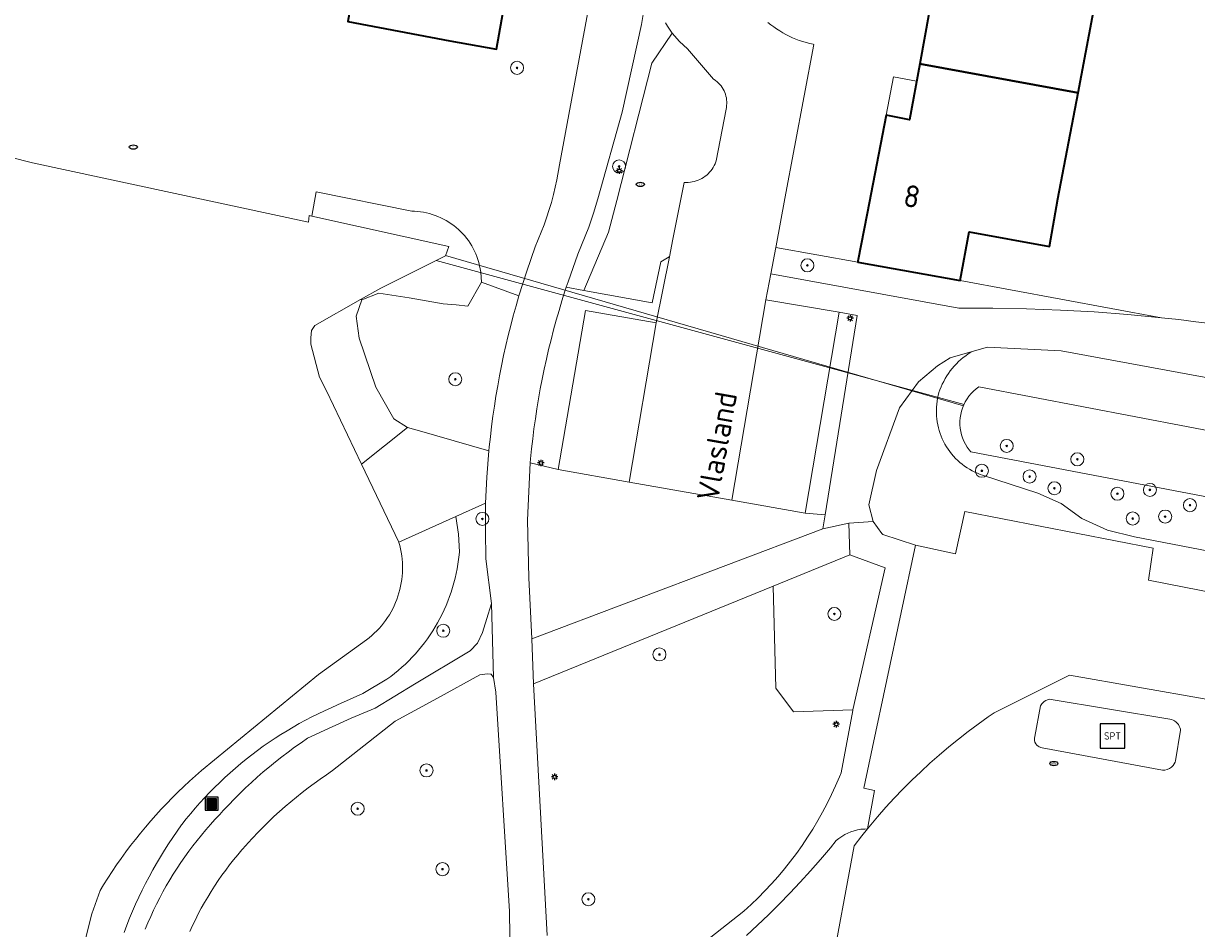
# Model space of a CAD drawing. Header units: metres. Extents: x 152610 to 160096, y 456114 to 462495.
# Tile 263 of 656: x 157255 to 157327, y 460175 to 460230. Entities that reach past the tile are written whole.
import ezdxf
from ezdxf.enums import TextEntityAlignment as Align

# ---------------------------------------------------------------- set-up
doc = ezdxf.new("R2010")
doc.units = ezdxf.units.M
doc.header["$LTSCALE"] = 0.5
doc.layers.get('0').update_dxf_attribs({"linetype": 'CONTINUOUS'})
for name, color, linetype, lineweight in [('B-PV-GK-BESCHOEIING-G', 251, 'GK-BESCHOEIING-SO', 18), ('B-PV-GR-BEPLANTING_CULTUUR_BOSPLANTSOEN-GV', 251, 'CONTINUOUS', 18), ('B-PV-GR-BEPLANTING_CULTUUR_HEESTERS-GV', 251, 'CONTINUOUS', 18), ('B-PV-GR-BEPLANTING_CULTUUR_ROOS-GV', 251, 'CONTINUOUS', 18), ('B-PV-GR-BOOM-S', 251, 'CONTINUOUS', 25), ('B-PV-GR-HAAG-GV', 251, 'CONTINUOUS', 13), ('B-PV-GW-TALUD_KRUIN-G', 251, 'CONTINUOUS', 18), ('B-PV-IE-MEUBILAIR-S', 251, 'CONTINUOUS', 25), ('B-PV-IE-MEUBILAIR_WEGMEUBILAIR-S', 251, 'CONTINUOUS', 25), ('B-PV-IE-MEUBILAIR_WEGMEUBILAIR_AFVALBAK-S', 251, 'CONTINUOUS', 25), ('B-PV-IE-TERREINAFSCHEIDING_KUNSTMATIG_HEKWERK-G', 251, 'IE-TERREINAFSCHEIDING_KUNSTMATIG-SO', 18), ('B-PV-KW-KUNSTWERK_DUIKER-G', 251, 'CONTINUOUS', 18), ('B-PV-OG-BEBOUWING-GV', 6, 'CONTINUOUS', 35), ('B-PV-OG-BEBOUWING-T18', 1, 'CONTINUOUS', 18), ('B-PV-OG-BEBOUWING_SCHUUR-GV', 251, 'CONTINUOUS', 18), ('B-PV-OG-TERREIN_BEGROEID-GV', 251, 'CONTINUOUS', 18), ('B-PV-OG-TOPOGRAFIE-T18', 1, 'CONTINUOUS', 18), ('B-PV-OG-WATER_SLOOT-GV', 251, 'CONTINUOUS', 18), ('B-PV-VH-GESLOTENVERHARDING_ASFALT-GV', 251, 'CONTINUOUS', 18), ('B-PV-VH-GESLOTENVERHARDING_KUNSTSTOF-GV', 251, 'CONTINUOUS', 18), ('B-PV-VH-HALFVERHARDING_GRAVEL-GV', 251, 'CONTINUOUS', 18), ('B-PV-VH-ONVERHARD_ZAND-GV', 251, 'CONTINUOUS', 18), ('B-PV-VH-OPENVERHARDING_STRAATBAKSTEEN-GV', 251, 'CONTINUOUS', 18), ('B-PV-VH-OPENVERHARDING_TEGEL-GV', 251, 'CONTINUOUS', 18)]:
    doc.layers.add(name, color=color, linetype=linetype, lineweight=lineweight)
doc.styles.add('NLCS-ISO', font='NLCS-ISO.ttf')
doc.styles.add('NLCS-ISO-M750-T18', font='NLCS-ISO.ttf', dxfattribs={"height": 1.35})
doc.linetypes.add('GK-BESCHOEIING-SO', pattern='A,18,-3,[1,NLCS.SHX,S=0.6,R=0,X=0,Y=0],-3', length=24)
doc.linetypes.add('IE-TERREINAFSCHEIDING_KUNSTMATIG-SO', pattern='A,4,[82,NLCS.SHX,S=0.75,R=90,X=0,Y=0],4,-2', length=10)

# ---------------------------------------------------------------- blocks, each defined once
blk = doc.blocks.new('SIE-WEG_AFVALBAK-SO')
h = blk.add_hatch(color=256)
h.dxf.hatch_style = 1
h.paths.add_polyline_path([(-1.5, -1.5), (1.5, -1.5), (1.5, 1.5), (-1.5, 1.5)])
for points in [[(-2, -2), (2, -2), (2, 2), (-2, 2)], [(-1.5, -1.5), (1.5, -1.5), (1.5, 1.5), (-1.5, 1.5)]]:
    blk.add_lwpolyline(points, close=True)
blk = doc.blocks.new('SIE-MEUBILAIR_PAAL_LICHTMAST-SO')
for points in [[(-0.62, 0), (-1, 0)], [(-0.71, 0.71), (-0.44, 0.44)], [(0, 1), (0, 0.62)], [(0.44, 0.44), (0.71, 0.71)], [(1, 0), (0.62, 0)], [(-0.71, -0.71), (-0.44, -0.44)], [(0, -0.62), (0, -1)], [(0.44, -0.44), (0.71, -0.71)]]:
    blk.add_lwpolyline(points)
blk.add_circle((0, 0), 0.5)
blk = doc.blocks.new('SIE-MEUBILAIR_PUT_RIOOLPUT-SO')
blk.add_ellipse((0, 0), major_axis=(1.25, 0), ratio=0.54)
at = {"style": 'NLCS-ISO'}
blk.add_text('ri', height=0.75, dxfattribs=at).set_placement((-0.04, 0.07), align=Align.MIDDLE_CENTER)
blk = doc.blocks.new('SIE-MEUBILAIR_PUT_KOLK-SO')
blk.add_ellipse((0, 0), major_axis=(1.25, 0), ratio=0.54)
at = {"style": 'NLCS-ISO'}
blk.add_text('klk', height=0.75, dxfattribs=at).set_placement((0.03, 0), align=Align.MIDDLE_CENTER)
blk = doc.blocks.new('SIE-WEG_SPEELTOESTEL-SO')
at = {"flags": 128}
blk.add_lwpolyline([(-3.75, -3.75), (3.75, -3.75), (3.75, 3.75), (-3.75, 3.75)], close=True, dxfattribs=at)
at = {"style": 'NLCS-ISO'}
blk.add_text('SPT', height=2.25, dxfattribs=at).set_placement((0, 0), align=Align.MIDDLE_CENTER)
blk = doc.blocks.new('SGR-BOOM_GBKN-SO')
at = {"linetype": 'ByBlock', "lineweight": 18}
h = blk.add_hatch(color=0, dxfattribs=at)
h.dxf.hatch_style = 1
edge = h.paths.add_edge_path()
edge.add_arc((0, 0), 0.25, 0, 360)
at = {"color": 0, "linetype": 'ByBlock', "lineweight": 18}
for radius in [2, 0.25]:
    blk.add_circle((0, 0), radius, dxfattribs=at)
at = {"color": 0, "linetype": 'ByBlock', "lineweight": 18, "style": 'NLCS-ISO'}
blk.add_attdef('SOORT', (2.5, 0), '', height=1.5, dxfattribs=at)

msp = doc.modelspace()

# ---------------------------------------------------------------- linework, layer by layer
at = {"layer": 'B-PV-GK-BESCHOEIING-G', "flags": 128}
msp.add_lwpolyline([(157360.86, 460194.75), (157360.993, 460194.801), (157361.172, 460194.886), (157361.343, 460194.986), (157361.505, 460195.099), (157361.658, 460195.225), (157361.8, 460195.363), (157361.931, 460195.512), (157362.049, 460195.671), (157362.154, 460195.839), (157362.245, 460196.014), (157362.322, 460196.197), (157362.384, 460196.385), (157362.43, 460196.578), (157362.46, 460196.774), (157362.475, 460196.971), (157362.474, 460197.169), (157362.456, 460197.367), (157362.423, 460197.562), (157362.374, 460197.754), (157362.31, 460197.941), (157362.231, 460198.123), (157362.138, 460198.297), (157362.03, 460198.464), (157361.91, 460198.621), (157313.825, 460207.799), (157313.66, 460207.674), (157313.504, 460207.536), (157313.36, 460207.387), (157313.227, 460207.227), (157313.108, 460207.057), (157313.001, 460206.879), (157312.909, 460206.693), (157312.831, 460206.501), (157312.768, 460206.303), (157312.721, 460206.101), (157312.69, 460205.895), (157312.674, 460205.688), (157312.674, 460205.481), (157312.691, 460205.274), (157312.723, 460205.069), (157312.771, 460204.867), (157312.834, 460204.669), (157312.912, 460204.477), (157313.005, 460204.291), (157313.112, 460204.113), (157313.232, 460203.944), (157313.336, 460203.82)], close=True, dxfattribs=at)
at = {"layer": 'B-PV-GR-BEPLANTING_CULTUUR_BOSPLANTSOEN-GV', "flags": 128}
for points in [[(157279.093, 460218.552), (157273.231, 460219.744), (157272.962, 460218.259), (157281.364, 460216.385), (157281.157, 460215.825), (157277.19, 460213.85), (157275.962, 460213.154), (157276.037, 460213.122), (157277.066, 460213.536), (157278.926, 460213.251), (157281.016, 460212.882), (157281.803, 460212.811), (157282.517, 460212.747), (157283.358, 460214.213), (157283.324, 460214.823), (157283.2, 460215.421), (157283.146, 460215.598), (157283.084, 460215.773), (157283.015, 460215.945), (157282.938, 460216.114), (157282.854, 460216.279), (157282.763, 460216.441), (157282.666, 460216.599), (157282.561, 460216.752), (157282.45, 460216.9), (157282.333, 460217.044), (157282.209, 460217.182), (157282.08, 460217.315), (157281.945, 460217.443), (157281.805, 460217.564), (157281.66, 460217.679), (157281.51, 460217.788), (157281.355, 460217.89), (157281.196, 460217.986), (157281.033, 460218.074), (157280.866, 460218.155), (157280.696, 460218.23), (157280.523, 460218.296), (157280.348, 460218.356), (157280.169, 460218.407), (157279.989, 460218.451), (157279.807, 460218.487), (157279.624, 460218.515), (157279.44, 460218.536), (157279.255, 460218.548)], [(157276.037, 460213.122), (157275.962, 460213.154), (157273.153, 460211.561), (157272.946, 460211.246), (157272.913, 460210.792), (157272.915, 460210.408), (157273.449, 460208.387), (157273.876, 460207.55), (157276.017, 460203.058), (157278.838, 460205.301), (157277.99, 460205.848), (157276.89, 460207.78), (157275.861, 460210.773), (157275.682, 460212.131)], [(157279.559, 460205.094), (157278.838, 460205.301), (157276.017, 460203.058), (157278.294, 460198.282), (157281.791, 460199.856), (157283.619, 460200.679), (157283.692, 460202.276), (157283.816, 460203.87)]]:
    msp.add_lwpolyline(points, close=True, dxfattribs=at)
for points in [[(157350.128, 460193.454), (157323.372, 460198.605), (157321.707, 460199.026), (157320.142, 460199.733), (157318.879, 460200.655), (157317.449, 460201.287), (157314.055, 460202.389), (157313.917, 460202.437), (157313.748, 460202.504), (157313.583, 460202.578), (157313.42, 460202.66), (157313.262, 460202.748), (157313.107, 460202.843), (157312.957, 460202.946), (157312.811, 460203.054), (157312.671, 460203.169), (157312.535, 460203.29), (157312.405, 460203.417), (157312.281, 460203.549), (157312.163, 460203.687), (157312.051, 460203.83), (157311.945, 460203.977), (157311.846, 460204.13), (157311.754, 460204.286), (157311.668, 460204.446), (157311.59, 460204.61), (157311.519, 460204.777), (157311.456, 460204.948), (157311.4, 460205.12), (157311.352, 460205.295), (157311.311, 460205.472), (157311.278, 460205.651), (157311.254, 460205.831), (157311.237, 460206.012), (157311.228, 460206.193), (157311.227, 460206.375), (157311.234, 460206.556), (157311.249, 460206.737), (157311.273, 460206.917), (157311.304, 460207.096), (157311.342, 460207.273), (157311.389, 460207.449), (157311.446, 460207.613), (157311.515, 460207.79), (157311.592, 460207.964), (157311.676, 460208.134), (157311.767, 460208.301), (157311.865, 460208.464), (157311.97, 460208.622), (157312.081, 460208.776), (157312.199, 460208.925), (157312.322, 460209.069), (157312.452, 460209.208), (157312.588, 460209.341), (157312.729, 460209.468), (157312.875, 460209.589), (157313.026, 460209.704), (157313.182, 460209.812), (157313.343, 460209.914), (157313.428, 460209.963), (157312.078, 460209.579), (157311.291, 460209.087), (157310.131, 460208.103), (157308.974, 460206.519), (157307.566, 460202.677), (157307.088, 460200.57), (157307.356, 460199.557), (157307.887, 460198.808), (157307.957, 460198.765), (157309.956, 460198.111), (157312.396, 460197.568), (157312.975, 460200.16), (157324.513, 460197.921), (157324.219, 460195.956), (157341.504, 460192.58)], [(157338.937, 460206.306), (157318.876, 460209.995), (157314.367, 460210.23), (157313.428, 460209.963), (157313.343, 460209.914), (157313.182, 460209.812), (157313.026, 460209.704), (157312.875, 460209.589), (157312.729, 460209.468), (157312.588, 460209.341), (157312.452, 460209.208), (157312.322, 460209.069), (157312.199, 460208.925), (157312.081, 460208.776), (157311.97, 460208.622), (157311.865, 460208.464), (157311.767, 460208.301), (157311.676, 460208.134), (157311.592, 460207.964), (157311.515, 460207.79), (157311.446, 460207.613), (157311.389, 460207.449), (157311.342, 460207.273), (157311.304, 460207.096), (157311.273, 460206.917), (157311.249, 460206.737), (157311.234, 460206.556), (157311.227, 460206.375), (157311.228, 460206.193), (157311.237, 460206.012), (157311.254, 460205.831), (157311.278, 460205.651), (157311.311, 460205.472), (157311.352, 460205.295), (157311.4, 460205.12), (157311.456, 460204.948), (157311.519, 460204.777), (157311.59, 460204.61), (157311.668, 460204.446), (157311.754, 460204.286), (157311.846, 460204.13), (157311.945, 460203.977), (157312.051, 460203.83), (157312.163, 460203.687), (157312.281, 460203.549), (157312.405, 460203.417), (157312.535, 460203.29), (157312.671, 460203.169), (157312.811, 460203.054), (157312.957, 460202.946), (157313.107, 460202.843), (157313.262, 460202.748), (157313.42, 460202.66), (157313.583, 460202.578), (157313.748, 460202.504), (157313.917, 460202.437), (157314.055, 460202.389), (157317.449, 460201.287), (157318.879, 460200.655), (157320.142, 460199.733), (157321.707, 460199.026), (157323.372, 460198.605), (157350.128, 460193.454)], [(157360.86, 460194.749), (157313.336, 460203.82), (157313.233, 460203.944), (157313.112, 460204.113), (157313.005, 460204.291), (157312.912, 460204.477), (157312.834, 460204.669), (157312.771, 460204.867), (157312.723, 460205.069), (157312.691, 460205.274), (157312.674, 460205.481), (157312.674, 460205.688), (157312.69, 460205.895), (157312.721, 460206.101), (157312.769, 460206.303), (157312.831, 460206.501), (157312.909, 460206.693), (157313.001, 460206.879), (157313.108, 460207.057), (157313.227, 460207.227), (157313.36, 460207.387), (157313.504, 460207.536), (157313.659, 460207.674), (157313.825, 460207.799), (157361.91, 460198.621)]]:
    msp.add_lwpolyline(points, dxfattribs=at)
at = {"layer": 'B-PV-GR-BEPLANTING_CULTUUR_HEESTERS-GV', "flags": 128}
msp.add_lwpolyline([(157293.813, 460233.927), (157293.159, 460229.984), (157291.987, 460224.609), (157290.5, 460219.312), (157290.224, 460218.444), (157289.94, 460217.579), (157289.274, 460215.919), (157288.67, 460214.235), (157288.56, 460213.902), (157289.643, 460213.705), (157291.153, 460217.262), (157291.651, 460219.204), (157293.808, 460227.61), (157295.054, 460229.462), (157295.005, 460229.527), (157294.875, 460229.707), (157294.751, 460229.892), (157294.635, 460230.081)], dxfattribs=at)
for points in [[(157312.681, 460214.308), (157306.411, 460215.438), (157301.391, 460216.341), (157301.089, 460214.725), (157312.613, 460212.622), (157314.685, 460212.62), (157316.757, 460212.579), (157318.827, 460212.5), (157320.896, 460212.382), (157322.962, 460212.225), (157325.025, 460212.03)], [(157306.371, 460212.162), (157305.283, 460212.371), (157303.196, 460200.053), (157304.415, 460199.967)], [(157288.056, 460202.743), (157286.352, 460203.146), (157286.176, 460199.628), (157286.26, 460196.107), (157286.451, 460192.366), (157304.275, 460199.093), (157304.415, 460199.967), (157303.196, 460200.053), (157298.693, 460200.853), (157292.407, 460201.97)]]:
    msp.add_lwpolyline(points, close=True, dxfattribs=at)
at = {"layer": 'B-PV-GR-BEPLANTING_CULTUUR_ROOS-GV', "flags": 128}
for points in [[(157295.491, 460228.954), (157295.054, 460229.462), (157293.808, 460227.61), (157291.651, 460219.204), (157291.153, 460217.262), (157289.643, 460213.705), (157293.819, 460212.944), (157294.356, 460215.453), (157294.869, 460215.765), (157294.878, 460215.768), (157295.094, 460216.851), (157295.787, 460220.321), (157295.91, 460220.316), (157296.034, 460220.319), (157296.157, 460220.33), (157296.279, 460220.348), (157296.4, 460220.375), (157296.519, 460220.409), (157296.635, 460220.451), (157296.748, 460220.501), (157296.858, 460220.557), (157296.964, 460220.621), (157297.065, 460220.691), (157297.162, 460220.768), (157297.254, 460220.851), (157297.34, 460220.94), (157297.42, 460221.034), (157297.494, 460221.133), (157297.561, 460221.236), (157297.622, 460221.344), (157297.675, 460221.455), (157297.721, 460221.57), (157297.745, 460221.639), (157298.343, 460224.799), (157298.366, 460224.913), (157298.382, 460225.028), (157298.389, 460225.144), (157298.389, 460225.26), (157298.38, 460225.376), (157298.364, 460225.491), (157298.34, 460225.605), (157298.308, 460225.716), (157298.268, 460225.826), (157298.221, 460225.932), (157298.167, 460226.035), (157298.105, 460226.133), (157298.038, 460226.228), (157297.963, 460226.317), (157297.883, 460226.401), (157297.797, 460226.48), (157297.706, 460226.552), (157297.611, 460226.618), (157297.575, 460226.64), (157295.98, 460228.496)], [(157308.1, 460196.705), (157305.918, 460197.51), (157301.231, 460195.599), (157301.387, 460189.338), (157302.468, 460187.889), (157306.111, 460188.009)]]:
    msp.add_lwpolyline(points, close=True, dxfattribs=at)
at = {"layer": 'B-PV-GR-HAAG-GV', "flags": 128}
msp.add_lwpolyline([(157294.067, 460211.708), (157294.878, 460215.768), (157294.356, 460215.453), (157293.819, 460212.944), (157289.643, 460213.705), (157288.56, 460213.902), (157288.477, 460213.649), (157288.291, 460213.061), (157288.113, 460212.47), (157287.942, 460211.877), (157287.779, 460211.282), (157287.624, 460210.684), (157287.477, 460210.085), (157287.337, 460209.484), (157287.205, 460208.881), (157287.082, 460208.276), (157286.966, 460207.67), (157286.857, 460207.063), (157286.757, 460206.454), (157286.665, 460205.844), (157286.58, 460205.233), (157286.503, 460204.62), (157286.435, 460204.007), (157286.374, 460203.393), (157286.352, 460203.146), (157288.056, 460202.743), (157289.738, 460212.483)], close=True, dxfattribs=at)
at = {"layer": 'B-PV-GW-TALUD_KRUIN-G', "flags": 128}
msp.add_lwpolyline([(157261.467, 460174.389), (157261.633, 460174.826), (157261.806, 460175.261), (157261.987, 460175.692), (157262.176, 460176.121), (157262.371, 460176.546), (157262.574, 460176.967), (157262.784, 460177.385), (157263.001, 460177.8), (157263.226, 460178.21), (157263.457, 460178.617), (157263.695, 460179.02), (157263.94, 460179.418), (157264.192, 460179.813), (157264.45, 460180.203), (157264.715, 460180.588), (157264.987, 460180.969), (157265.005, 460180.992), (157265.274, 460181.334), (157265.549, 460181.67), (157265.83, 460182.001), (157266.117, 460182.326), (157266.411, 460182.646), (157266.71, 460182.961), (157267.015, 460183.271), (157267.325, 460183.574), (157267.641, 460183.872), (157267.962, 460184.164), (157268.289, 460184.45), (157268.621, 460184.73), (157268.958, 460185.004), (157269.3, 460185.272), (157269.647, 460185.533), (157269.999, 460185.788), (157270.355, 460186.036), (157270.716, 460186.278), (157271.081, 460186.513), (157271.451, 460186.741), (157271.824, 460186.962), (157272.202, 460187.177), (157272.584, 460187.384), (157272.969, 460187.584), (157273.358, 460187.778), (157273.75, 460187.964), (157274.146, 460188.142), (157274.545, 460188.314), (157276.098, 460189.024), (157277.572, 460189.887), (157277.808, 460190.061), (157278.039, 460190.242), (157278.264, 460190.428), (157278.485, 460190.621), (157278.701, 460190.82), (157278.911, 460191.024), (157279.115, 460191.234), (157279.313, 460191.45), (157279.505, 460191.671), (157279.692, 460191.897), (157279.872, 460192.128), (157280.046, 460192.364), (157280.213, 460192.605), (157280.373, 460192.85), (157280.527, 460193.1), (157280.674, 460193.353), (157280.814, 460193.611), (157280.947, 460193.872), (157281.073, 460194.136), (157281.191, 460194.404), (157281.302, 460194.676), (157281.406, 460194.95), (157281.502, 460195.227), (157281.591, 460195.506), (157281.671, 460195.788), (157281.745, 460196.071), (157281.81, 460196.357), (157281.867, 460196.644), (157281.917, 460196.933), (157281.959, 460197.223), (157281.993, 460197.514), (157282.01, 460197.697), (157281.947, 460198.781), (157281.791, 460199.856)], dxfattribs=at)
at = {"layer": 'B-PV-IE-TERREINAFSCHEIDING_KUNSTMATIG_HEKWERK-G', "flags": 128}
msp.add_lwpolyline([(157406.169, 460189.489), (157377.183, 460195.166), (157370.912, 460196.394), (157370.74, 460195.516), (157365.909, 460195.032), (157350.128, 460193.454), (157346.418, 460193.083), (157341.504, 460192.58), (157332.705, 460191.679), (157331.933, 460187.934), (157319.392, 460190.15), (157314.768, 460187.838), (157314.41, 460187.591), (157313.788, 460187.149), (157313.176, 460186.693), (157312.574, 460186.225), (157311.982, 460185.744), (157311.4, 460185.251), (157310.828, 460184.746), (157310.267, 460184.229), (157309.717, 460183.701), (157309.178, 460183.161), (157308.651, 460182.61), (157308.135, 460182.048), (157307.631, 460181.475), (157307.001, 460180.723)], dxfattribs=at)
at = {"layer": 'B-PV-KW-KUNSTWERK_DUIKER-G', "flags": 128}
for points in [[(157312.923, 460206.721), (157280.578, 460215.537)], [(157312.883, 460206.629), (157281.163, 460215.842)]]:
    msp.add_lwpolyline(points, dxfattribs=at)
at = {"layer": 'B-PV-OG-BEBOUWING-GV', "flags": 128}
for points in [[(157286.237, 460239.587), (157280.419, 460240.682), (157280.111, 460239.255), (157276.951, 460239.85), (157275.182, 460230.163), (157281.431, 460228.989), (157284.274, 460228.476), (157285.209, 460233.66)], [(157321.068, 460231.89), (157303.404, 460235.147), (157302.87, 460232.201), (157310.794, 460230.743), (157310.209, 460227.579), (157319.906, 460225.797)], [(157319.906, 460225.797), (157310.209, 460227.579), (157309.573, 460224.143), (157308.147, 460224.438), (157306.986, 460218.423), (157306.422, 460215.497), (157306.411, 460215.438), (157312.681, 460214.308), (157313.231, 460217.286), (157318.164, 460216.39), (157318.668, 460219.307)]]:
    msp.add_lwpolyline(points, close=True, dxfattribs=at)
at = {"layer": 'B-PV-OG-BEBOUWING_SCHUUR-GV', "flags": 128}
msp.add_lwpolyline([(157310.014, 460226.525), (157308.599, 460226.781), (157308.147, 460224.438), (157309.573, 460224.143)], close=True, dxfattribs=at)
at = {"layer": 'B-PV-OG-TERREIN_BEGROEID-GV', "flags": 128}
msp.add_lwpolyline([(157285.657, 460213.366), (157283.358, 460214.213), (157282.517, 460212.747), (157281.803, 460212.811), (157281.016, 460212.882), (157278.926, 460213.251), (157277.066, 460213.536), (157276.037, 460213.122), (157275.682, 460212.131), (157275.861, 460210.773), (157276.89, 460207.78), (157277.99, 460205.848), (157278.838, 460205.301), (157279.559, 460205.094), (157283.816, 460203.87), (157283.84, 460204.117), (157283.906, 460204.743), (157283.98, 460205.368), (157284.062, 460205.992), (157284.151, 460206.615), (157284.249, 460207.237), (157284.355, 460207.857), (157284.468, 460208.476), (157284.589, 460209.094), (157284.719, 460209.709), (157284.856, 460210.324), (157285, 460210.936), (157285.153, 460211.547), (157285.313, 460212.155), (157285.481, 460212.762)], close=True, dxfattribs=at)
for points in [[(157262.766, 460174.589), (157262.928, 460174.978), (157263.098, 460175.363), (157263.275, 460175.745), (157263.459, 460176.124), (157263.65, 460176.499), (157263.849, 460176.87), (157264.054, 460177.238), (157264.266, 460177.601), (157264.486, 460177.96), (157264.712, 460178.315), (157264.945, 460178.666), (157265.184, 460179.013), (157265.43, 460179.354), (157265.683, 460179.691), (157265.941, 460180.023), (157266.206, 460180.351), (157266.477, 460180.673), (157266.755, 460180.989), (157267.038, 460181.301), (157267.327, 460181.607), (157267.543, 460181.843), (157267.877, 460182.198), (157268.216, 460182.548), (157268.562, 460182.892), (157268.913, 460183.231), (157269.269, 460183.563), (157269.631, 460183.89), (157269.998, 460184.211), (157270.37, 460184.525), (157270.748, 460184.834), (157271.13, 460185.136), (157271.518, 460185.432), (157271.91, 460185.722), (157272.307, 460186.005), (157272.708, 460186.281), (157273.992, 460186.884), (157275.378, 460187.512), (157276.86, 460188.13), (157279.261, 460189.581), (157282.666, 460191.638), (157283.116, 460192.104), (157283.433, 460192.749), (157283.782, 460193.884), (157283.981, 460194.53), (157283.637, 460197.261), (157283.599, 460198.97), (157283.619, 460200.679), (157281.791, 460199.856), (157281.947, 460198.781), (157282.01, 460197.697), (157281.993, 460197.514), (157281.959, 460197.223), (157281.917, 460196.933), (157281.867, 460196.644), (157281.81, 460196.357), (157281.745, 460196.071), (157281.671, 460195.788), (157281.591, 460195.506), (157281.502, 460195.227), (157281.406, 460194.95), (157281.302, 460194.676), (157281.191, 460194.404), (157281.073, 460194.136), (157280.947, 460193.872), (157280.814, 460193.611), (157280.674, 460193.353), (157280.527, 460193.1), (157280.373, 460192.85), (157280.213, 460192.605), (157280.046, 460192.364), (157279.872, 460192.128), (157279.692, 460191.897), (157279.505, 460191.671), (157279.313, 460191.45), (157279.115, 460191.234), (157278.911, 460191.024), (157278.701, 460190.82), (157278.485, 460190.621), (157278.264, 460190.428), (157278.039, 460190.242), (157277.808, 460190.061), (157277.572, 460189.887), (157276.098, 460189.024), (157274.545, 460188.314), (157274.146, 460188.142), (157273.75, 460187.964), (157273.358, 460187.778), (157272.969, 460187.584), (157272.584, 460187.384), (157272.202, 460187.177), (157271.824, 460186.962), (157271.451, 460186.741), (157271.081, 460186.513), (157270.716, 460186.278), (157270.355, 460186.036), (157269.999, 460185.788), (157269.647, 460185.533), (157269.3, 460185.272), (157268.958, 460185.004), (157268.621, 460184.73), (157268.289, 460184.45), (157267.962, 460184.164), (157267.641, 460183.872), (157267.325, 460183.574), (157267.015, 460183.271), (157266.71, 460182.961), (157266.411, 460182.646), (157266.117, 460182.326), (157265.83, 460182.001), (157265.549, 460181.67), (157265.274, 460181.334), (157265.005, 460180.992), (157264.987, 460180.969), (157264.715, 460180.588), (157264.45, 460180.203), (157264.192, 460179.813), (157263.94, 460179.418), (157263.695, 460179.02), (157263.457, 460178.617), (157263.226, 460178.21), (157263.001, 460177.8), (157262.784, 460177.385), (157262.574, 460176.967), (157262.371, 460176.546), (157262.176, 460176.121), (157261.987, 460175.692), (157261.806, 460175.261), (157261.633, 460174.826), (157261.467, 460174.389)], [(157261.467, 460174.389), (157261.633, 460174.826), (157261.806, 460175.261), (157261.987, 460175.692), (157262.176, 460176.121), (157262.371, 460176.546), (157262.574, 460176.967), (157262.784, 460177.385), (157263.001, 460177.8), (157263.226, 460178.21), (157263.457, 460178.617), (157263.695, 460179.02), (157263.94, 460179.418), (157264.192, 460179.813), (157264.45, 460180.203), (157264.715, 460180.588), (157264.987, 460180.969), (157265.005, 460180.992), (157265.274, 460181.334), (157265.549, 460181.67), (157265.83, 460182.001), (157266.117, 460182.326), (157266.411, 460182.646), (157266.71, 460182.961), (157267.015, 460183.271), (157267.325, 460183.574), (157267.641, 460183.872), (157267.962, 460184.164), (157268.289, 460184.45), (157268.621, 460184.73), (157268.958, 460185.004), (157269.3, 460185.272), (157269.647, 460185.533), (157269.999, 460185.788), (157270.355, 460186.036), (157270.716, 460186.278), (157271.081, 460186.513), (157271.451, 460186.741), (157271.824, 460186.962), (157272.202, 460187.177), (157272.584, 460187.384), (157272.969, 460187.584), (157273.358, 460187.778), (157273.75, 460187.964), (157274.146, 460188.142), (157274.545, 460188.314), (157276.098, 460189.024), (157277.572, 460189.887), (157277.808, 460190.061), (157278.039, 460190.242), (157278.264, 460190.428), (157278.485, 460190.621), (157278.701, 460190.82), (157278.911, 460191.024), (157279.115, 460191.234), (157279.313, 460191.45), (157279.505, 460191.671), (157279.692, 460191.897), (157279.872, 460192.128), (157280.046, 460192.364), (157280.213, 460192.605), (157280.373, 460192.85), (157280.527, 460193.1), (157280.674, 460193.353), (157280.814, 460193.611), (157280.947, 460193.872), (157281.073, 460194.136), (157281.191, 460194.404), (157281.302, 460194.676), (157281.406, 460194.95), (157281.502, 460195.227), (157281.591, 460195.506), (157281.671, 460195.788), (157281.745, 460196.071), (157281.81, 460196.357), (157281.867, 460196.644), (157281.917, 460196.933), (157281.959, 460197.223), (157281.993, 460197.514), (157282.01, 460197.697), (157281.947, 460198.781), (157281.791, 460199.856), (157278.294, 460198.282), (157278.296, 460198.274), (157278.353, 460198.073), (157278.401, 460197.869), (157278.442, 460197.664), (157278.474, 460197.457), (157278.499, 460197.249), (157278.516, 460197.041), (157278.525, 460196.832), (157278.526, 460196.622), (157278.519, 460196.413), (157278.504, 460196.204), (157278.481, 460195.996), (157278.45, 460195.789), (157278.411, 460195.584), (157278.364, 460195.38), (157278.31, 460195.178), (157278.248, 460194.978), (157278.178, 460194.78), (157278.101, 460194.586), (157278.016, 460194.395), (157277.924, 460194.207), (157277.825, 460194.022), (157277.719, 460193.842), (157277.606, 460193.665), (157277.487, 460193.494), (157277.361, 460193.326), (157277.229, 460193.164), (157277.091, 460193.007), (157276.946, 460192.855), (157276.797, 460192.709), (157276.641, 460192.569), (157276.481, 460192.435), (157276.315, 460192.307), (157273.382, 460190.172), (157266.211, 460184.293), (157265.843, 460183.974), (157265.481, 460183.649), (157265.123, 460183.317), (157264.772, 460182.981), (157264.425, 460182.638), (157264.085, 460182.29), (157263.75, 460181.936), (157263.421, 460181.576), (157263.098, 460181.212), (157262.782, 460180.842), (157262.471, 460180.467), (157262.166, 460180.087), (157261.868, 460179.701), (157261.576, 460179.312), (157261.291, 460178.917), (157261.012, 460178.517), (157260.74, 460178.114), (157260.474, 460177.705), (157260.215, 460177.293), (157260.014, 460176.962), (157259.487, 460175.526), (157255.72, 460160.588)], [(157341.504, 460192.58), (157324.219, 460195.956), (157324.513, 460197.921), (157312.975, 460200.16), (157312.396, 460197.568), (157309.956, 460198.111), (157307.326, 460185.735), (157306.792, 460183.224), (157307.444, 460183.085), (157307.001, 460180.723), (157307.631, 460181.475), (157308.135, 460182.048), (157308.651, 460182.61), (157309.178, 460183.161), (157309.717, 460183.701), (157310.267, 460184.229), (157310.828, 460184.746), (157311.4, 460185.251), (157311.982, 460185.744), (157312.574, 460186.225), (157313.176, 460186.693), (157313.788, 460187.149), (157314.41, 460187.591), (157314.768, 460187.838), (157319.392, 460190.15), (157331.933, 460187.934)], [(157296.341, 460173.266), (157299.433, 460175.689), (157299.876, 460176.093), (157300.309, 460176.508), (157300.729, 460176.935), (157301.139, 460177.372), (157301.536, 460177.821), (157301.922, 460178.28), (157302.295, 460178.749), (157302.655, 460179.227), (157303.003, 460179.716), (157303.337, 460180.213), (157303.658, 460180.719), (157303.965, 460181.234), (157304.259, 460181.756), (157304.538, 460182.286), (157304.803, 460182.824), (157305.054, 460183.368), (157305.29, 460183.919), (157305.389, 460184.162), (157306.102, 460187.968), (157306.111, 460188.009), (157302.468, 460187.889), (157301.387, 460189.338), (157301.231, 460195.599), (157286.548, 460189.614), (157287.395, 460174.203)], [(157285.145, 460171.225), (157285.072, 460175.661), (157284.236, 460189.095), (157284.102, 460190.003), (157283.947, 460190.205), (157283.91, 460190.209), (157283.724, 460190.229), (157283.255, 460190.166), (157280.678, 460188.733), (157278.079, 460187.323), (157274.242, 460184.293), (157273.861, 460184.04), (157273.484, 460183.78), (157273.113, 460183.514), (157272.746, 460183.242), (157272.383, 460182.963), (157272.026, 460182.678), (157271.674, 460182.387), (157271.327, 460182.089), (157270.985, 460181.786), (157270.649, 460181.476), (157270.318, 460181.161), (157269.992, 460180.84), (157269.672, 460180.513), (157269.358, 460180.181), (157269.05, 460179.843), (157268.954, 460179.735), (157268.69, 460179.439), (157268.431, 460179.138), (157268.179, 460178.832), (157267.933, 460178.521), (157267.694, 460178.204), (157267.46, 460177.883), (157267.234, 460177.558), (157267.014, 460177.228), (157266.8, 460176.894), (157266.594, 460176.555), (157266.394, 460176.212), (157266.201, 460175.865), (157266.015, 460175.515), (157265.837, 460175.161), (157265.665, 460174.803), (157265.501, 460174.442)], [(157304.697, 460171.654), (157306.193, 460179.695), (157306.66, 460180.298), (157307.001, 460180.723), (157306.838, 460180.719), (157306.819, 460180.719), (157306.609, 460180.7), (157306.401, 460180.666), (157306.196, 460180.617), (157305.996, 460180.551), (157305.801, 460180.471), (157305.613, 460180.376), (157305.432, 460180.268), (157305.26, 460180.146), (157305.098, 460180.011), (157304.737, 460179.571), (157304.134, 460178.861), (157303.52, 460178.161), (157302.894, 460177.472), (157302.256, 460176.793), (157301.606, 460176.126), (157300.946, 460175.47), (157300.273, 460174.825), (157299.59, 460174.192)]]:
    msp.add_lwpolyline(points, dxfattribs=at)
at = {"layer": 'B-PV-OG-WATER_SLOOT-GV', "flags": 128}
for points in [[(157255.72, 460160.588), (157259.487, 460175.526), (157260.014, 460176.962), (157260.215, 460177.293), (157260.474, 460177.705), (157260.74, 460178.114), (157261.012, 460178.517), (157261.291, 460178.917), (157261.576, 460179.312), (157261.868, 460179.701), (157262.166, 460180.087), (157262.471, 460180.467), (157262.782, 460180.842), (157263.098, 460181.212), (157263.421, 460181.576), (157263.75, 460181.936), (157264.085, 460182.29), (157264.425, 460182.638), (157264.772, 460182.981), (157265.123, 460183.317), (157265.481, 460183.649), (157265.843, 460183.974), (157266.211, 460184.293), (157273.382, 460190.172), (157276.315, 460192.307), (157276.481, 460192.435), (157276.641, 460192.569), (157276.797, 460192.709), (157276.946, 460192.855), (157277.091, 460193.007), (157277.229, 460193.164), (157277.361, 460193.326), (157277.487, 460193.494), (157277.606, 460193.665), (157277.719, 460193.842), (157277.825, 460194.022), (157277.924, 460194.207), (157278.016, 460194.395), (157278.101, 460194.586), (157278.178, 460194.78), (157278.248, 460194.978), (157278.31, 460195.178), (157278.364, 460195.38), (157278.411, 460195.584), (157278.45, 460195.789), (157278.481, 460195.996), (157278.504, 460196.204), (157278.519, 460196.413), (157278.526, 460196.622), (157278.525, 460196.832), (157278.516, 460197.041), (157278.499, 460197.249), (157278.474, 460197.457), (157278.442, 460197.664), (157278.401, 460197.869), (157278.353, 460198.073), (157278.296, 460198.274), (157278.294, 460198.282), (157276.017, 460203.058), (157273.876, 460207.55), (157273.449, 460208.387), (157272.915, 460210.408), (157272.913, 460210.792), (157272.946, 460211.246), (157273.153, 460211.561), (157275.962, 460213.154), (157277.19, 460213.85), (157281.157, 460215.825), (157281.364, 460216.385), (157272.962, 460218.259), (157272.804, 460218.294), (157272.771, 460217.875), (157255.863, 460221.521), (157254.484, 460221.856)], [(157361.91, 460198.621), (157313.825, 460207.799), (157313.659, 460207.674), (157313.504, 460207.536), (157313.36, 460207.387), (157313.227, 460207.227), (157313.108, 460207.057), (157313.001, 460206.879), (157312.909, 460206.693), (157312.831, 460206.501), (157312.769, 460206.303), (157312.721, 460206.101), (157312.69, 460205.895), (157312.674, 460205.688), (157312.674, 460205.481), (157312.691, 460205.274), (157312.723, 460205.069), (157312.771, 460204.867), (157312.834, 460204.669), (157312.912, 460204.477), (157313.005, 460204.291), (157313.112, 460204.113), (157313.233, 460203.944), (157313.336, 460203.82), (157360.86, 460194.749)]]:
    msp.add_lwpolyline(points, dxfattribs=at)
at = {"layer": 'B-PV-VH-GESLOTENVERHARDING_ASFALT-GV', "flags": 128}
for points in [[(157292.534, 460245.083), (157288.151, 460221.384), (157287.985, 460220.472), (157287.776, 460219.568), (157287.712, 460219.326), (157287.645, 460219.085), (157287.201, 460217.711), (157286.657, 460216.373), (157286.133, 460214.878), (157285.657, 460213.366), (157285.481, 460212.762), (157285.313, 460212.155), (157285.153, 460211.547), (157285, 460210.936), (157284.856, 460210.324), (157284.719, 460209.709), (157284.589, 460209.094), (157284.468, 460208.476), (157284.355, 460207.857), (157284.249, 460207.237), (157284.151, 460206.615), (157284.062, 460205.992), (157283.98, 460205.368), (157283.906, 460204.743), (157283.84, 460204.117), (157283.816, 460203.87), (157283.692, 460202.276), (157283.619, 460200.679), (157283.599, 460198.97), (157283.637, 460197.261), (157283.981, 460194.53), (157284.102, 460190.003), (157284.236, 460189.095), (157285.072, 460175.661), (157285.145, 460171.225)], [(157287.395, 460174.203), (157286.548, 460189.614), (157286.451, 460192.366), (157286.26, 460196.107), (157286.176, 460199.628), (157286.352, 460203.146), (157286.374, 460203.393), (157286.435, 460204.007), (157286.503, 460204.62), (157286.58, 460205.233), (157286.665, 460205.844), (157286.757, 460206.454), (157286.857, 460207.063), (157286.966, 460207.67), (157287.082, 460208.276), (157287.205, 460208.881), (157287.337, 460209.484), (157287.477, 460210.085), (157287.624, 460210.684), (157287.779, 460211.282), (157287.942, 460211.877), (157288.113, 460212.47), (157288.291, 460213.061), (157288.477, 460213.649), (157288.56, 460213.902), (157288.67, 460214.235), (157289.274, 460215.919), (157289.94, 460217.579), (157290.224, 460218.444), (157290.5, 460219.312), (157291.987, 460224.609), (157293.159, 460229.984), (157293.813, 460233.927)]]:
    msp.add_lwpolyline(points, dxfattribs=at)
at = {"layer": 'B-PV-VH-GESLOTENVERHARDING_KUNSTSTOF-GV', "flags": 128}
msp.add_lwpolyline([(157326.192, 460186.763), (157326.177, 460186.841), (157326.145, 460186.942), (157326.111, 460187.017), (157326.052, 460187.114), (157325.989, 460187.194), (157325.914, 460187.267), (157325.819, 460187.337), (157325.732, 460187.384), (157325.622, 460187.427), (157325.523, 460187.451), (157318.148, 460188.671), (157318.089, 460188.655), (157318.034, 460188.636), (157317.926, 460188.586), (157317.828, 460188.523), (157317.749, 460188.455), (157317.684, 460188.384), (157317.64, 460188.325), (157317.604, 460188.266), (157317.264, 460186.384), (157317.244, 460186.276), (157317.242, 460186.149), (157317.268, 460186.044), (157317.319, 460185.939), (157317.384, 460185.856), (157317.464, 460185.788), (157317.522, 460185.753), (157317.588, 460185.724), (157317.621, 460185.714), (157317.702, 460185.698), (157325.076, 460184.318), (157325.218, 460184.324), (157325.367, 460184.358), (157325.502, 460184.419), (157325.634, 460184.513), (157325.729, 460184.611), (157325.795, 460184.708), (157325.847, 460184.814), (157325.876, 460184.902)], close=True, dxfattribs=at)
at = {"layer": 'B-PV-VH-HALFVERHARDING_GRAVEL-GV', "flags": 128}
for points in [[(157328.178, 460211.653), (157327.128, 460211.789), (157326.077, 460211.915), (157325.025, 460212.03), (157322.962, 460212.225), (157320.896, 460212.382), (157318.827, 460212.5), (157316.757, 460212.579), (157314.685, 460212.62), (157312.613, 460212.622), (157301.089, 460214.725), (157300.791, 460213.132), (157305.283, 460212.371), (157306.371, 460212.162), (157304.415, 460199.967), (157304.275, 460199.093), (157305.862, 460199.449), (157307.356, 460199.557), (157307.088, 460200.57), (157307.566, 460202.677), (157308.974, 460206.519), (157310.131, 460208.103), (157311.291, 460209.087), (157312.078, 460209.579), (157313.428, 460209.963), (157314.367, 460210.23), (157318.876, 460209.995), (157338.937, 460206.306)], [(157299.59, 460174.192), (157300.273, 460174.825), (157300.946, 460175.47), (157301.606, 460176.126), (157302.256, 460176.793), (157302.894, 460177.472), (157303.52, 460178.161), (157304.134, 460178.861), (157304.737, 460179.571), (157305.098, 460180.011), (157305.26, 460180.146), (157305.432, 460180.268), (157305.613, 460180.376), (157305.801, 460180.471), (157305.996, 460180.551), (157306.196, 460180.617), (157306.401, 460180.666), (157306.609, 460180.7), (157306.819, 460180.719), (157306.838, 460180.719), (157307.001, 460180.723), (157307.444, 460183.085), (157306.792, 460183.224), (157307.326, 460185.735), (157309.956, 460198.111), (157307.957, 460198.765), (157307.887, 460198.808), (157307.356, 460199.557), (157305.862, 460199.449), (157305.918, 460197.51), (157308.1, 460196.705), (157306.111, 460188.009), (157306.102, 460187.968), (157305.389, 460184.162), (157305.29, 460183.919), (157305.054, 460183.368), (157304.803, 460182.824), (157304.538, 460182.286), (157304.259, 460181.756), (157303.965, 460181.234), (157303.658, 460180.719), (157303.337, 460180.213), (157303.003, 460179.716), (157302.655, 460179.227), (157302.295, 460178.749), (157301.922, 460178.28), (157301.536, 460177.821), (157301.139, 460177.372), (157300.729, 460176.935), (157300.309, 460176.508), (157299.876, 460176.093), (157299.433, 460175.689), (157296.341, 460173.266)], [(157265.501, 460174.442), (157265.665, 460174.803), (157265.837, 460175.161), (157266.015, 460175.515), (157266.201, 460175.865), (157266.394, 460176.212), (157266.594, 460176.555), (157266.8, 460176.894), (157267.014, 460177.228), (157267.234, 460177.558), (157267.46, 460177.883), (157267.694, 460178.204), (157267.933, 460178.521), (157268.179, 460178.832), (157268.431, 460179.138), (157268.69, 460179.439), (157268.954, 460179.735), (157269.05, 460179.843), (157269.358, 460180.181), (157269.672, 460180.513), (157269.992, 460180.84), (157270.318, 460181.161), (157270.649, 460181.476), (157270.985, 460181.786), (157271.327, 460182.089), (157271.674, 460182.387), (157272.026, 460182.678), (157272.383, 460182.963), (157272.746, 460183.242), (157273.113, 460183.514), (157273.484, 460183.78), (157273.861, 460184.04), (157274.242, 460184.293), (157278.079, 460187.323), (157280.678, 460188.733), (157283.255, 460190.166), (157283.724, 460190.229), (157283.91, 460190.209), (157283.947, 460190.205), (157284.102, 460190.003), (157283.981, 460194.53), (157283.782, 460193.884), (157283.433, 460192.749), (157283.116, 460192.104), (157282.666, 460191.638), (157279.261, 460189.581), (157276.86, 460188.13), (157275.378, 460187.512), (157273.992, 460186.884), (157272.708, 460186.281), (157272.307, 460186.005), (157271.91, 460185.722), (157271.518, 460185.432), (157271.13, 460185.136), (157270.748, 460184.834), (157270.37, 460184.525), (157269.998, 460184.211), (157269.631, 460183.89), (157269.269, 460183.563), (157268.913, 460183.231), (157268.562, 460182.892), (157268.216, 460182.548), (157267.877, 460182.198), (157267.543, 460181.843), (157267.327, 460181.607), (157267.038, 460181.301), (157266.755, 460180.989), (157266.477, 460180.673), (157266.206, 460180.351), (157265.941, 460180.023), (157265.683, 460179.691), (157265.43, 460179.354), (157265.184, 460179.013), (157264.945, 460178.666), (157264.712, 460178.315), (157264.486, 460177.96), (157264.266, 460177.601), (157264.054, 460177.238), (157263.849, 460176.87), (157263.65, 460176.499), (157263.459, 460176.124), (157263.275, 460175.745), (157263.098, 460175.363), (157262.928, 460174.978), (157262.766, 460174.589)]]:
    msp.add_lwpolyline(points, dxfattribs=at)
msp.add_lwpolyline([(157305.918, 460197.51), (157305.862, 460199.449), (157304.275, 460199.093), (157286.451, 460192.366), (157286.548, 460189.614), (157301.231, 460195.599)], close=True, dxfattribs=at)
at = {"layer": 'B-PV-VH-ONVERHARD_ZAND-GV', "flags": 128}
msp.add_lwpolyline([(157294.067, 460211.708), (157294.878, 460215.768), (157294.869, 460215.765), (157294.356, 460215.453), (157293.819, 460212.944), (157289.643, 460213.705), (157288.56, 460213.902), (157288.477, 460213.649), (157288.291, 460213.061), (157288.113, 460212.47), (157287.942, 460211.877), (157287.779, 460211.282), (157287.624, 460210.684), (157287.477, 460210.085), (157287.337, 460209.484), (157287.205, 460208.881), (157287.082, 460208.276), (157286.966, 460207.67), (157286.857, 460207.063), (157286.757, 460206.454), (157286.665, 460205.844), (157286.58, 460205.233), (157286.503, 460204.62), (157286.435, 460204.007), (157286.374, 460203.393), (157286.352, 460203.146), (157288.056, 460202.743), (157289.738, 460212.483)], close=True, dxfattribs=at)
at = {"layer": 'B-PV-VH-OPENVERHARDING_STRAATBAKSTEEN-GV', "flags": 128}
for points in [[(157305.283, 460212.371), (157300.791, 460213.132), (157298.693, 460200.853), (157303.196, 460200.053)], [(157294.067, 460211.708), (157289.738, 460212.483), (157288.056, 460202.743), (157292.407, 460201.97)]]:
    msp.add_lwpolyline(points, close=True, dxfattribs=at)
at = {"layer": 'B-PV-VH-OPENVERHARDING_TEGEL-GV', "flags": 128}
for points in [[(157294.635, 460230.081), (157294.751, 460229.892), (157294.875, 460229.707), (157295.005, 460229.527), (157295.054, 460229.462), (157295.491, 460228.954), (157295.98, 460228.496), (157297.575, 460226.64), (157297.611, 460226.618), (157297.706, 460226.552), (157297.797, 460226.48), (157297.883, 460226.401), (157297.963, 460226.317), (157298.038, 460226.228), (157298.105, 460226.133), (157298.167, 460226.035), (157298.221, 460225.932), (157298.268, 460225.826), (157298.308, 460225.716), (157298.34, 460225.605), (157298.364, 460225.491), (157298.38, 460225.376), (157298.389, 460225.26), (157298.389, 460225.144), (157298.382, 460225.028), (157298.366, 460224.913), (157298.343, 460224.799), (157297.745, 460221.639), (157297.721, 460221.57), (157297.675, 460221.455), (157297.622, 460221.344), (157297.561, 460221.236), (157297.494, 460221.133), (157297.42, 460221.034), (157297.34, 460220.94), (157297.254, 460220.851), (157297.162, 460220.768), (157297.065, 460220.691), (157296.964, 460220.621), (157296.858, 460220.557), (157296.748, 460220.501), (157296.635, 460220.451), (157296.519, 460220.409), (157296.4, 460220.375), (157296.279, 460220.348), (157296.157, 460220.33), (157296.034, 460220.319), (157295.91, 460220.316), (157295.787, 460220.321), (157295.094, 460216.851), (157294.878, 460215.768), (157294.067, 460211.708), (157292.407, 460201.97), (157298.693, 460200.853), (157300.791, 460213.132), (157301.089, 460214.725), (157301.391, 460216.341), (157301.409, 460216.435), (157301.952, 460219.335), (157303.72, 460228.771), (157303.687, 460228.778), (157303.47, 460228.825), (157303.254, 460228.881), (157303.041, 460228.944), (157302.83, 460229.014), (157302.622, 460229.093), (157302.417, 460229.178), (157302.215, 460229.271), (157302.017, 460229.371), (157301.822, 460229.479), (157301.631, 460229.593), (157301.445, 460229.714), (157301.263, 460229.841), (157301.085, 460229.976), (157300.913, 460230.116)], [(157331.933, 460187.934), (157319.392, 460190.15), (157314.768, 460187.838), (157314.41, 460187.591), (157313.788, 460187.149), (157313.176, 460186.693), (157312.574, 460186.225), (157311.982, 460185.744), (157311.4, 460185.251), (157310.828, 460184.746), (157310.267, 460184.229), (157309.717, 460183.701), (157309.178, 460183.161), (157308.651, 460182.61), (157308.135, 460182.048), (157307.631, 460181.475), (157307.001, 460180.723), (157306.66, 460180.298), (157306.193, 460179.695), (157304.697, 460171.654)]]:
    msp.add_lwpolyline(points, dxfattribs=at)
msp.add_lwpolyline([(157326.192, 460186.763), (157325.876, 460184.902), (157325.847, 460184.814), (157325.795, 460184.708), (157325.729, 460184.611), (157325.634, 460184.513), (157325.502, 460184.419), (157325.367, 460184.358), (157325.218, 460184.324), (157325.076, 460184.318), (157317.702, 460185.698), (157317.621, 460185.714), (157317.588, 460185.724), (157317.522, 460185.753), (157317.464, 460185.788), (157317.384, 460185.856), (157317.319, 460185.939), (157317.268, 460186.044), (157317.242, 460186.149), (157317.244, 460186.276), (157317.264, 460186.384), (157317.604, 460188.266), (157317.64, 460188.325), (157317.684, 460188.384), (157317.749, 460188.455), (157317.828, 460188.523), (157317.926, 460188.586), (157318.034, 460188.636), (157318.089, 460188.655), (157318.148, 460188.671), (157325.523, 460187.451), (157325.622, 460187.427), (157325.732, 460187.384), (157325.819, 460187.337), (157325.914, 460187.267), (157325.989, 460187.194), (157326.052, 460187.114), (157326.111, 460187.017), (157326.145, 460186.942), (157326.177, 460186.841)], close=True, dxfattribs=at)

# ---------------------------------------------------------------- block references
at = {"layer": 'B-PV-GR-BOOM-S', "xscale": 0.2, "yscale": 0.2, "zscale": 0.2}
for p in [(157285.541, 460227.333), (157291.793, 460221.297), (157303.326, 460215.239), (157281.759, 460208.264), (157315.537, 460204.178), (157319.864, 460203.359), (157314.016, 460202.657), (157316.94, 460202.306), (157318.46, 460201.585), (157324.308, 460201.488), (157322.32, 460201.254), (157326.764, 460200.552), (157283.417, 460199.708), (157323.255, 460199.734), (157325.243, 460199.851), (157304.98, 460193.889), (157281.021, 460192.862), (157294.265, 460191.409), (157279.994, 460184.306), (157275.778, 460181.963), (157280.974, 460178.26), (157289.91, 460176.415)]:
    msp.add_blockref('SGR-BOOM_GBKN-SO', p, dxfattribs=at)
at = {"layer": 'B-PV-IE-MEUBILAIR-S', "xscale": 0.2, "yscale": 0.2, "zscale": 0.2}
for name, p in [('SIE-MEUBILAIR_PUT_RIOOLPUT-SO', (157262.035, 460222.48)), ('SIE-MEUBILAIR_PAAL_LICHTMAST-SO', (157291.803, 460221.035)), ('SIE-MEUBILAIR_PUT_RIOOLPUT-SO', (157293.097, 460220.197)), ('SIE-MEUBILAIR_PAAL_LICHTMAST-SO', (157305.944, 460211.995)), ('SIE-MEUBILAIR_PAAL_LICHTMAST-SO', (157287.003, 460203.135)), ('SIE-MEUBILAIR_PAAL_LICHTMAST-SO', (157305.095, 460187.135)), ('SIE-MEUBILAIR_PUT_KOLK-SO', (157318.421, 460184.728)), ('SIE-MEUBILAIR_PAAL_LICHTMAST-SO', (157287.844, 460183.913))]:
    msp.add_blockref(name, p, dxfattribs=at)
at = {"layer": 'B-PV-IE-MEUBILAIR_WEGMEUBILAIR-S', "xscale": 0.2, "yscale": 0.2, "zscale": 0.2}
msp.add_blockref('SIE-WEG_SPEELTOESTEL-SO', (157322.017, 460186.42), dxfattribs=at)
at = {"layer": 'B-PV-IE-MEUBILAIR_WEGMEUBILAIR_AFVALBAK-S', "xscale": 0.2, "yscale": 0.2, "zscale": 0.2}
msp.add_blockref('SIE-WEG_AFVALBAK-SO', (157266.84, 460182.265), dxfattribs=at)

# ---------------------------------------------------------------- texts
at = {"layer": 'B-PV-OG-BEBOUWING-T18', "style": 'NLCS-ISO-M750-T18'}
msp.add_text('8', height=1.35, rotation=349.1, dxfattribs=at).set_placement((157309.734, 460219.465), align=Align.MIDDLE)
at = {"layer": 'B-PV-OG-TOPOGRAFIE-T18', "style": 'NLCS-ISO-M750-T18'}
msp.add_text('Vlasland', height=1.35, rotation=80, dxfattribs=at).set_placement((157297.783, 460204.158), align=Align.MIDDLE)

doc.saveas('drawing.dxf')
